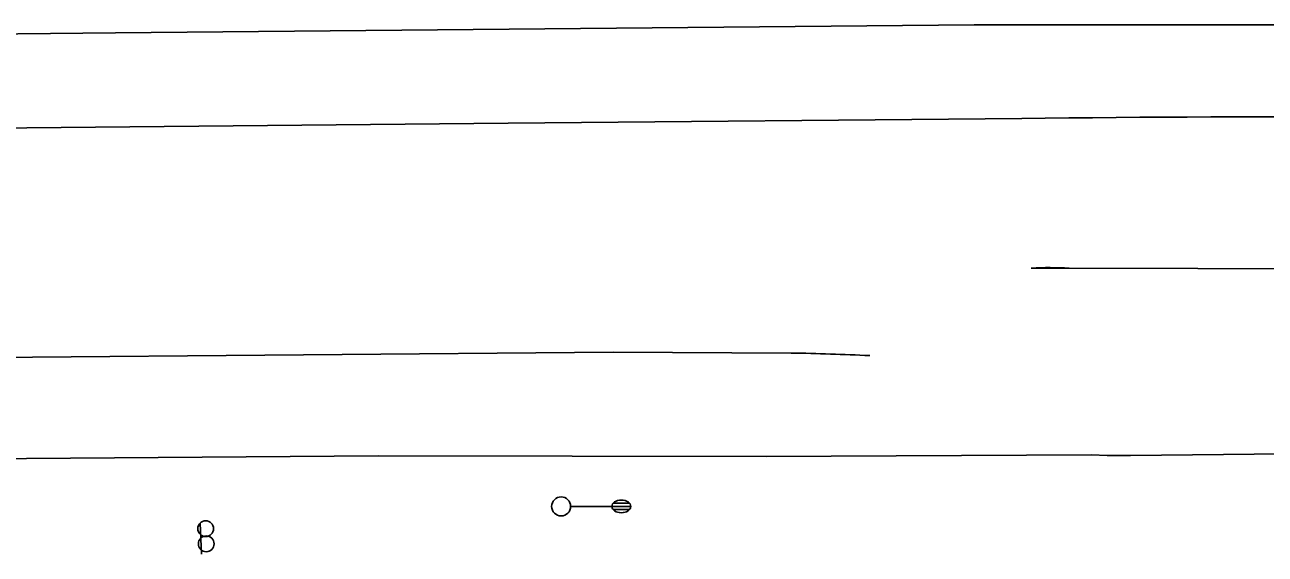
# Model space of a CAD drawing. Extents: x 2145380 to 2157287, y 139568 to 149130.
# Drawn here: x 2149820.1 to 2150015.9, y 143009.2 to 143092.6 of the extents above; entities that cross this region are included whole.
import ezdxf

# ---------------------------------------------------------------- set-up
doc = ezdxf.new("R2010")
doc.units = 0
for name, color, linetype in [('TOPO_Asphalt', 7, 'Continuous'), ('TOPO_Light Pole', 7, 'Continuous'), ('TOPO_Misc', 7, 'Continuous'), ('TOPO_Sign', 7, 'Continuous')]:
    doc.layers.add(name, color=color, linetype=linetype)

# ---------------------------------------------------------------- blocks, each defined once
blk = doc.blocks.new('LP')
at = {"layer": 'TOPO_Light Pole'}
blk.add_line((3.81, 0), (20.32, 0), dxfattribs=at)
for points in [[(20.32, 0), (27.94, 0)], [(20.32, 0), (23.5, 0)], [(20.83, 1.27), (27.43, 1.27)], [(20.83, 1.27), (23.5, 1.27)], [(23.71, 1.27), (27.43, 1.27)], [(23.71, 0), (27.94, 0)], [(20.83, -1.27), (27.43, -1.27)], [(20.83, -1.27), (23.5, -1.27)], [(23.71, -1.27), (27.43, -1.27)]]:
    blk.add_lwpolyline(points, dxfattribs=at)
blk.add_circle((0, 0), 3.81, dxfattribs=at)
blk.add_ellipse((24.13, 0), major_axis=(3.81, 0), ratio=0.666667, dxfattribs=at)
blk = doc.blocks.new('POST')
at = {"layer": 'TOPO_Misc'}
for start, end in [(90, 180), (180, 270), (360, 90), (270, 0)]:
    blk.add_arc((-0.01, 0.03), 3.16, start, end, dxfattribs=at)

msp = doc.modelspace()

# ---------------------------------------------------------------- linework, layer by layer
at = {"layer": 'TOPO_Asphalt'}
for points in [[(2149225.45, 143085.48), (2149263.03, 143085.83), (2149299.9, 143086.09), (2149336.93, 143086.42), (2149370.67, 143086.76), (2149404.55, 143087.11), (2149519.41, 143088.41), (2149675.03, 143089.78), (2149834.44, 143091.41), (2149969.98, 143092.65), (2150037.36, 143092.63)], [(2149977.46, 143077.88), (2149896.43, 143077.12), (2149793.26, 143076.12), (2149680.64, 143074.93), (2149546.71, 143073.49), (2149398.89, 143071.92)], [(2150282.39, 143044.54), (2150228.68, 143047.56), (2150173.1, 143050.01), (2150103.37, 143052.58), (2150031.59, 143054.18), (2149978.98, 143054.29)], [(2149228.24, 143032.85), (2149243.7, 143033.7), (2149256.67, 143034.3), (2149265.99, 143034.75), (2149287.39, 143034.92), (2149305.49, 143035.13), (2149328.84, 143035.34), (2149359.88, 143035.66), (2149406.67, 143035.98), (2149547.27, 143037.41), (2149633.65, 143038.45), (2149727.33, 143039.3), (2149815.17, 143040.2), (2149912.96, 143041.02), (2149941.06, 143040.88)], [(2150121.65, 143026.07), (2149994.61, 143024.74), (2149990.96, 143024.73), (2149988.45, 143024.81), (2149937.14, 143024.57), (2149875.9, 143024.65), (2149799.48, 143024.08)]]:
    msp.add_lwpolyline(points, dxfattribs=at)
for centre, radius, start, end in [((2150015.81, 140187.89), 2890.24, 88.39404, 90.7603), ((2149981.69, 142989.54), 64.81, 87.1122, 92.3935), ((2149934.24, 142639.96), 400.98, 87.2493, 89.0259)]:
    msp.add_arc(centre, radius, start, end, dxfattribs=at)
at = {"layer": 'TOPO_Sign'}
msp.add_lwpolyline([(2149847.8, 143014.03), (2149848.02, 143009.16)], dxfattribs=at)

# ---------------------------------------------------------------- block references
at = {"layer": 'TOPO_Light Pole', "xscale": 0.39370000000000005, "yscale": 0.3937000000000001}
msp.add_blockref('LP', (2149904.77, 143016.69), dxfattribs=at)
at = {"layer": 'TOPO_Misc', "xscale": 0.39370000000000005, "yscale": 0.3937000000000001}
for p in [(2149848.66, 143013.16), (2149848.76, 143010.77)]:
    msp.add_blockref('POST', p, dxfattribs=at)

doc.saveas('drawing.dxf')
